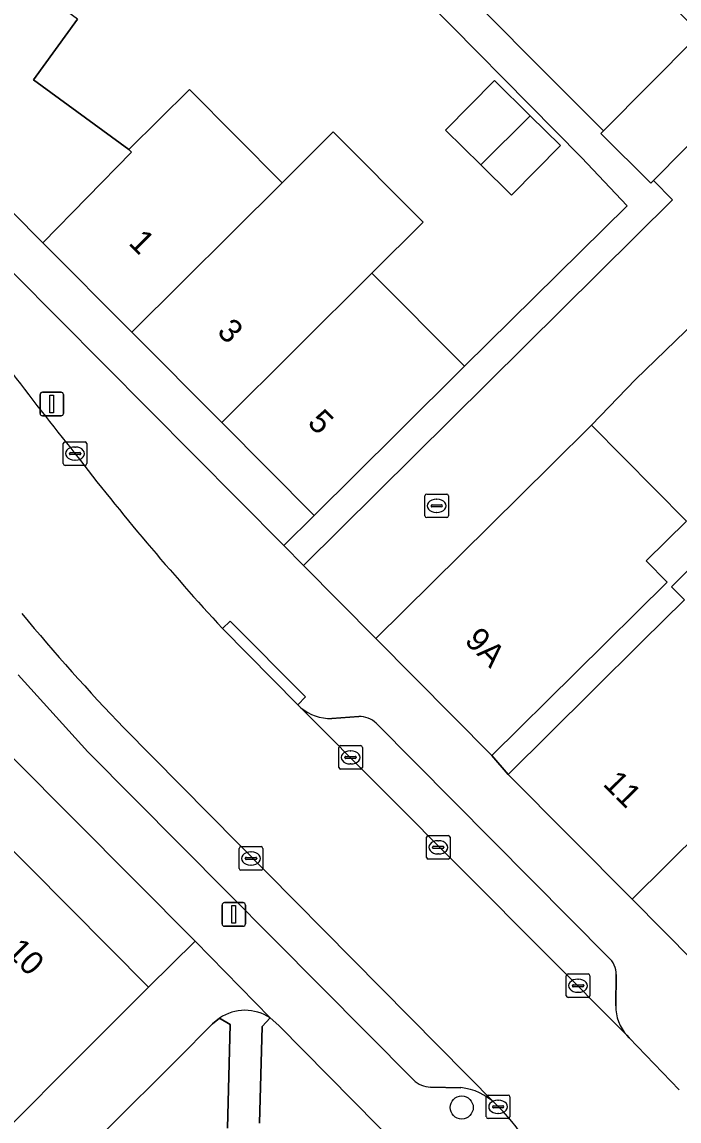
# Model space of a CAD drawing. Extents: x 160102 to 160934, y 382045 to 382923.
# Drawn here: x 160616.88 to 160644.79, y 382664.84 to 382711.53 of the extents above; entities that cross this region are included whole.
import ezdxf

# ---------------------------------------------------------------- set-up
doc = ezdxf.new("R2010")
doc.units = 0
for name, color, linetype in [('IMGEO_Boom', 7, 'Continuous'), ('IMGEO_Erf', 7, 'Continuous'), ('IMGEO_Groenvoorziening', 7, 'Continuous'), ('IMGEO_Kolk', 7, 'Continuous'), ('IMGEO_Lichtmast', 7, 'Continuous'), ('IMGEO_Muur', 7, 'Continuous'), ('IMGEO_Pand', 7, 'Continuous'), ('IMGEO_Pand_nummerreeks', 7, 'Continuous'), ('IMGEO_Parkeervlak_open', 7, 'Continuous'), ('IMGEO_Rijbaan_lokaal_open', 7, 'Continuous'), ('IMGEO_Rioolput', 7, 'Continuous'), ('IMGEO_Voetpad_open', 7, 'Continuous')]:
    doc.layers.add(name, color=color, linetype=linetype)

msp = doc.modelspace()

# ---------------------------------------------------------------- linework, layer by layer
at = {"layer": 'IMGEO_Boom'}
msp.add_circle((160635.558, 382665.411), 0.489, dxfattribs=at)
at = {"layer": 'IMGEO_Erf'}
for points in [[(160619.24, 382711.648), (160617.366, 382709.062), (160621.42, 382706.112), (160623.987, 382708.654), (160627.924, 382704.696), (160630.097, 382706.858), (160633.92, 382703.017), (160631.746, 382700.854), (160635.675, 382696.904), (160642.582, 382703.713), (160640.642, 382705.768), (160632.926, 382713.601)], [(160648.037, 382701.262), (160642.942, 382696.34), (160641.065, 382694.399), (160645.101, 382690.323), (160643.39, 382688.629), (160644.281, 382687.729), (160640.394, 382683.88), (160636.84, 382680.362), (160637.538, 382679.564), (160641.091, 382683.083), (160643.229, 382685.208), (160645.02, 382686.982), (160644.476, 382687.532), (160645.955, 382688.998)]]:
    msp.add_lwpolyline(points, dxfattribs=at)
for points in [[(160637.672, 382704.169), (160636.367, 382705.452), (160634.868, 382706.925), (160636.945, 382709.038), (160638.467, 382707.541), (160639.749, 382706.282)], [(160621.545, 382698.349), (160617.769, 382702.147), (160611.201, 382708.753), (160614.606, 382702.76), (160627.997, 382689.28), (160629.292, 382690.557), (160625.366, 382694.506)], [(160595.859, 382700.998), (160562.139, 382685.451), (160562.614, 382684.429), (160571.335, 382688.459), (160580.055, 382692.488), (160588.775, 382696.517), (160592.316, 382698.153), (160594.026, 382694.335), (160598.276, 382696.305), (160604.81, 382689.741), (160608.586, 382685.948), (160612.397, 382682.119), (160616.208, 382678.291), (160615.36, 382677.448), (160615.508, 382677.299), (160622.246, 382670.519), (160624.229, 382672.472)]]:
    msp.add_lwpolyline(points, close=True, dxfattribs=at)
at = {"layer": 'IMGEO_Groenvoorziening'}
for points in [[(160625.602, 382664.538), (160625.728, 382668.939), (160625.269, 382669.211), (160624.964, 382668.959), (160623.48, 382667.47), (160620.462, 382664.462), (160623.087, 382661.862)], [(160630.916, 382660.948), (160635.461, 382659.912), (160636.199, 382660.37), (160627.794, 382668.892), (160627.418, 382669.217), (160627.081, 382668.85), (160626.97, 382664.751)]]:
    msp.add_lwpolyline(points, dxfattribs=at)
at = {"layer": 'IMGEO_Kolk'}
for p, q in [((160618.631, 382692.763), (160618.631, 382693.615)), ((160618.706, 382693.689), (160619.558, 382693.689)), ((160619.119, 382693.469), (160619.144, 382693.469)), ((160619.632, 382693.615), (160619.632, 382692.763)), ((160618.89, 382693.183), (160618.89, 382693.195)), ((160619.328, 382693.146), (160618.93, 382693.146)), ((160618.933, 382693.232), (160619.331, 382693.232)), ((160619.374, 382693.195), (160619.374, 382693.183)), ((160619.558, 382692.689), (160618.706, 382692.689)), ((160619.142, 382692.909), (160619.117, 382692.909)), ((160633.994, 382690.545), (160633.994, 382691.397)), ((160634.069, 382691.471), (160634.921, 382691.471)), ((160634.482, 382691.251), (160634.507, 382691.251)), ((160634.995, 382691.397), (160634.995, 382690.545)), ((160634.253, 382690.965), (160634.253, 382690.977)), ((160634.691, 382690.928), (160634.293, 382690.928)), ((160634.296, 382691.014), (160634.694, 382691.014)), ((160634.505, 382690.691), (160634.48, 382690.691)), ((160634.737, 382690.977), (160634.737, 382690.965)), ((160634.921, 382690.471), (160634.069, 382690.471)), ((160630.337, 382679.858), (160630.337, 382680.71)), ((160630.412, 382680.784), (160631.264, 382680.784)), ((160630.825, 382680.564), (160630.85, 382680.564)), ((160631.338, 382680.71), (160631.338, 382679.858)), ((160630.596, 382680.278), (160630.596, 382680.29)), ((160631.034, 382680.241), (160630.636, 382680.241)), ((160630.639, 382680.327), (160631.037, 382680.327)), ((160630.848, 382680.004), (160630.823, 382680.004)), ((160631.08, 382680.29), (160631.08, 382680.278)), ((160631.264, 382679.784), (160630.412, 382679.784)), ((160626.106, 382675.566), (160626.106, 382676.418)), ((160626.181, 382676.492), (160627.033, 382676.492)), ((160626.594, 382676.272), (160626.619, 382676.272)), ((160627.107, 382676.418), (160627.107, 382675.566)), ((160626.365, 382675.986), (160626.365, 382675.998)), ((160626.803, 382675.949), (160626.405, 382675.949)), ((160626.408, 382676.035), (160626.806, 382676.035)), ((160626.617, 382675.712), (160626.592, 382675.712)), ((160626.849, 382675.998), (160626.849, 382675.986)), ((160627.033, 382675.492), (160626.181, 382675.492)), ((160640, 382670.159), (160640, 382671.011)), ((160640.075, 382671.085), (160640.927, 382671.085)), ((160641.001, 382671.011), (160641.001, 382670.159)), ((160640.259, 382670.579), (160640.259, 382670.591)), ((160640.302, 382670.628), (160640.7, 382670.628)), ((160640.488, 382670.865), (160640.513, 382670.865)), ((160640.743, 382670.591), (160640.743, 382670.579)), ((160640.927, 382670.085), (160640.075, 382670.085)), ((160640.697, 382670.542), (160640.299, 382670.542)), ((160640.511, 382670.305), (160640.486, 382670.305)), ((160636.678, 382665.94), (160637.53, 382665.94)), ((160636.603, 382665.014), (160636.603, 382665.866)), ((160636.862, 382665.434), (160636.862, 382665.446)), ((160636.905, 382665.483), (160637.303, 382665.483)), ((160637.091, 382665.72), (160637.116, 382665.72)), ((160637.346, 382665.446), (160637.346, 382665.434)), ((160637.604, 382665.866), (160637.604, 382665.014)), ((160637.53, 382664.94), (160636.678, 382664.94)), ((160637.3, 382665.397), (160636.902, 382665.397)), ((160637.114, 382665.16), (160637.089, 382665.16))]:
    msp.add_line(p, q, dxfattribs=at)
for points in [[(160618.631, 382692.763), (160618.631, 382693.615)], [(160618.706, 382693.689), (160619.558, 382693.689)], [(160619.632, 382693.615), (160619.632, 382692.763)], [(160619.558, 382692.689), (160618.706, 382692.689)], [(160633.994, 382690.545), (160633.994, 382691.397)], [(160634.069, 382691.471), (160634.921, 382691.471)], [(160634.995, 382691.397), (160634.995, 382690.545)], [(160634.921, 382690.471), (160634.069, 382690.471)], [(160630.337, 382679.858), (160630.337, 382680.71)], [(160630.412, 382680.784), (160631.264, 382680.784)], [(160631.338, 382680.71), (160631.338, 382679.858)], [(160631.264, 382679.784), (160630.412, 382679.784)], [(160626.106, 382675.566), (160626.106, 382676.418)], [(160626.181, 382676.492), (160627.033, 382676.492)], [(160627.107, 382676.418), (160627.107, 382675.566)], [(160627.033, 382675.492), (160626.181, 382675.492)], [(160640, 382670.159), (160640, 382671.011)], [(160640.075, 382671.085), (160640.927, 382671.085)], [(160641.001, 382671.011), (160641.001, 382670.159)], [(160640.927, 382670.085), (160640.075, 382670.085)], [(160636.678, 382665.94), (160637.53, 382665.94)], [(160636.603, 382665.014), (160636.603, 382665.866)], [(160637.604, 382665.866), (160637.604, 382665.014)], [(160637.53, 382664.94), (160636.678, 382664.94)]]:
    msp.add_lwpolyline(points, dxfattribs=at)
for centre, radius, start, end in [((160618.708, 382693.613), 0.0765, 91.552, 178.448), ((160618.708, 382693.613), 0.0765, 91.552, 178.448), ((160619.556, 382693.613), 0.0765, 1.552, 88.448), ((160619.556, 382693.613), 0.0765, 1.552, 88.448), ((160618.93, 382693.192), 0.0403, 85.8775, 175.7526), ((160618.927, 382693.182), 0.0366, 178.938, 274.7102), ((160619.331, 382693.189), 0.043, 264.8664, 352.4533), ((160619.335, 382693.194), 0.0386, 1.7309, 96.639), ((160618.708, 382692.765), 0.0765, 181.552, 268.448), ((160618.708, 382692.765), 0.0765, 181.552, 268.448), ((160619.556, 382692.765), 0.0765, 271.552, 358.448), ((160619.556, 382692.765), 0.0765, 271.552, 358.448), ((160634.071, 382691.395), 0.0765, 91.552, 178.448), ((160634.071, 382691.395), 0.0765, 91.552, 178.448), ((160634.919, 382691.395), 0.0765, 1.552, 88.448), ((160634.919, 382691.395), 0.0765, 1.552, 88.448), ((160634.293, 382690.974), 0.0403, 85.8775, 175.7526), ((160634.29, 382690.964), 0.0366, 178.938, 274.7102), ((160634.694, 382690.971), 0.043, 264.8664, 352.4533), ((160634.698, 382690.976), 0.0386, 1.7309, 96.639), ((160634.071, 382690.547), 0.0765, 181.552, 268.448), ((160634.071, 382690.547), 0.0765, 181.552, 268.448), ((160634.919, 382690.547), 0.0765, 271.552, 358.448), ((160634.919, 382690.547), 0.0765, 271.552, 358.448), ((160630.414, 382680.708), 0.0765, 91.552, 178.448), ((160630.414, 382680.708), 0.0765, 91.552, 178.448), ((160631.262, 382680.708), 0.0765, 1.552, 88.448), ((160631.262, 382680.708), 0.0765, 1.552, 88.448), ((160630.636, 382680.287), 0.0403, 85.8775, 175.7526), ((160630.633, 382680.277), 0.0366, 178.938, 274.7102), ((160631.037, 382680.284), 0.043, 264.8664, 352.4533), ((160631.041, 382680.289), 0.0386, 1.7309, 96.639), ((160630.414, 382679.86), 0.0765, 181.552, 268.448), ((160630.414, 382679.86), 0.0765, 181.552, 268.448), ((160631.262, 382679.86), 0.0765, 271.552, 358.448), ((160631.262, 382679.86), 0.0765, 271.552, 358.448), ((160626.183, 382676.416), 0.0765, 91.552, 178.448), ((160626.183, 382676.416), 0.0765, 91.552, 178.448), ((160627.031, 382676.416), 0.0765, 1.552, 88.448), ((160627.031, 382676.416), 0.0765, 1.552, 88.448), ((160626.405, 382675.995), 0.0403, 85.8775, 175.7526), ((160626.402, 382675.985), 0.0366, 178.938, 274.7102), ((160626.806, 382675.992), 0.043, 264.8664, 352.4533), ((160626.81, 382675.997), 0.0386, 1.7309, 96.639), ((160626.183, 382675.568), 0.0765, 181.552, 268.448), ((160626.183, 382675.568), 0.0765, 181.552, 268.448), ((160627.031, 382675.568), 0.0765, 271.552, 358.448), ((160627.031, 382675.568), 0.0765, 271.552, 358.448), ((160640.077, 382671.009), 0.0765, 91.552, 178.448), ((160640.077, 382671.009), 0.0765, 91.552, 178.448), ((160640.925, 382671.009), 0.0765, 1.552, 88.448), ((160640.925, 382671.009), 0.0765, 1.552, 88.448), ((160640.299, 382670.588), 0.0403, 85.8775, 175.7526), ((160640.296, 382670.578), 0.0366, 178.938, 274.7102), ((160640.7, 382670.585), 0.043, 264.8664, 352.4533), ((160640.704, 382670.59), 0.0386, 1.7309, 96.639), ((160640.077, 382670.161), 0.0765, 181.552, 268.448), ((160640.077, 382670.161), 0.0765, 181.552, 268.448), ((160640.925, 382670.161), 0.0765, 271.552, 358.448), ((160640.925, 382670.161), 0.0765, 271.552, 358.448), ((160636.68, 382665.864), 0.0765, 91.552, 178.448), ((160636.68, 382665.864), 0.0765, 91.552, 178.448), ((160637.528, 382665.864), 0.0765, 1.552, 88.448), ((160637.528, 382665.864), 0.0765, 1.552, 88.448), ((160636.902, 382665.443), 0.0403, 85.8775, 175.7526), ((160636.899, 382665.433), 0.0366, 178.938, 274.7102), ((160637.303, 382665.44), 0.043, 264.8664, 352.4533), ((160637.307, 382665.445), 0.0386, 1.7309, 96.639), ((160636.68, 382665.016), 0.0765, 181.552, 268.448), ((160636.68, 382665.016), 0.0765, 181.552, 268.448), ((160637.528, 382665.016), 0.0765, 271.552, 358.448), ((160637.528, 382665.016), 0.0765, 271.552, 358.448)]:
    msp.add_arc(centre, radius, start, end, dxfattribs=at)
for centre, major_axis, ratio, start_param, end_param in [((160619.118, 382693.189), (-0.387, 0.002), 0.722429, 4.712389, 7.853982), ((160619.143, 382693.189), (-0.39, 0.002), 0.717154, 1.570796, 4.712389), ((160634.481, 382690.971), (-0.387, 0.002), 0.722429, 4.712389, 7.853982), ((160634.506, 382690.971), (-0.39, 0.002), 0.717154, 1.570796, 4.712389), ((160630.824, 382680.284), (-0.387, 0.002), 0.722429, 4.712389, 7.853982), ((160630.849, 382680.284), (-0.39, 0.002), 0.717154, 1.570796, 4.712389), ((160626.593, 382675.992), (-0.387, 0.002), 0.722429, 4.712389, 7.853982), ((160626.618, 382675.992), (-0.39, 0.002), 0.717154, 1.570796, 4.712389), ((160640.487, 382670.585), (-0.387, 0.002), 0.722429, 4.712389, 7.853982), ((160640.512, 382670.585), (-0.39, 0.002), 0.717154, 1.570796, 4.712389), ((160637.09, 382665.44), (-0.387, 0.002), 0.722429, 4.712389, 7.853982), ((160637.115, 382665.44), (-0.39, 0.002), 0.717154, 1.570796, 4.712389)]:
    msp.add_ellipse(centre, major_axis=major_axis, ratio=ratio, start_param=start_param, end_param=end_param, dxfattribs=at)
at = {"layer": 'IMGEO_Lichtmast'}
for p, q in [((160617.745, 382695.795), (160618.535, 382695.795)), ((160618.535, 382695.795), (160617.745, 382695.795)), ((160617.645, 382694.895), (160617.645, 382695.695)), ((160617.645, 382695.695), (160617.645, 382694.895)), ((160618.635, 382695.695), (160618.635, 382694.895)), ((160618.635, 382694.895), (160618.635, 382695.695)), ((160618.535, 382694.795), (160617.745, 382694.795)), ((160617.745, 382694.795), (160618.535, 382694.795)), ((160625.378, 382673.213), (160625.378, 382674.013)), ((160625.378, 382674.013), (160625.378, 382673.213)), ((160625.478, 382674.113), (160626.268, 382674.113)), ((160626.268, 382674.113), (160625.478, 382674.113)), ((160626.368, 382674.013), (160626.368, 382673.213)), ((160626.368, 382673.213), (160626.368, 382674.013)), ((160626.268, 382673.113), (160625.478, 382673.113)), ((160625.478, 382673.113), (160626.268, 382673.113))]:
    msp.add_line(p, q, dxfattribs=at)
for points in [[(160618.065, 382695.67), (160618.215, 382695.67), (160618.215, 382694.92), (160618.065, 382694.92), (160618.065, 382695.67)], [(160625.798, 382673.988), (160625.948, 382673.988), (160625.948, 382673.238), (160625.798, 382673.238), (160625.798, 382673.988)]]:
    msp.add_lwpolyline(points, dxfattribs=at)
for centre, start, end in [((160617.745, 382695.695), 90, 180), ((160617.745, 382695.695), 90, 180), ((160618.535, 382695.695), 0, 90), ((160618.535, 382695.695), 360, 90), ((160617.745, 382694.895), 180, 270), ((160617.745, 382694.895), 180, 270), ((160618.535, 382694.895), 270, 0), ((160618.535, 382694.895), 270, 0), ((160625.478, 382674.013), 90, 180), ((160625.478, 382674.013), 90, 180), ((160626.268, 382674.013), 0, 90), ((160626.268, 382674.013), 360, 90), ((160625.478, 382673.213), 180, 270), ((160625.478, 382673.213), 180, 270), ((160626.268, 382673.213), 270, 0), ((160626.268, 382673.213), 270, 0)]:
    msp.add_arc(centre, 0.1, start, end, dxfattribs=at)
at = {"layer": 'IMGEO_Muur'}
msp.add_lwpolyline([(160635.675, 382696.904), (160642.582, 382703.713), (160640.642, 382705.768)], dxfattribs=at)
at = {"layer": 'IMGEO_Pand'}
for points in [[(160619.24, 382711.648), (160611.962, 382716.987), (160610.561, 382715.057), (160610.577, 382715.045), (160614.002, 382712.583), (160612.557, 382710.607), (160611.201, 382708.753), (160617.769, 382702.147), (160621.532, 382705.996), (160621.42, 382706.112), (160617.366, 382709.062)], [(160647.604, 382708.724), (160645.482, 382710.827), (160641.587, 382706.897), (160641.473, 382706.782), (160643.595, 382704.679), (160643.71, 382704.795)], [(160638.467, 382707.541), (160636.945, 382709.038), (160634.868, 382706.925), (160636.367, 382705.452)], [(160621.545, 382698.349), (160627.924, 382704.696), (160623.987, 382708.654), (160621.42, 382706.112), (160621.532, 382705.996), (160617.769, 382702.147)], [(160638.467, 382707.541), (160636.367, 382705.452), (160637.672, 382704.169), (160639.749, 382706.282)], [(160631.746, 382700.854), (160633.92, 382703.017), (160630.097, 382706.858), (160627.924, 382704.696), (160621.545, 382698.349), (160625.366, 382694.506)], [(160631.746, 382700.854), (160625.366, 382694.506), (160629.292, 382690.557), (160632.843, 382694.087), (160635.675, 382696.904)], [(160644.281, 382687.729), (160643.39, 382688.629), (160645.101, 382690.323), (160641.065, 382694.399), (160639.354, 382692.705), (160635.505, 382688.894), (160631.913, 382685.338), (160636.84, 382680.362), (160640.394, 382683.88)], [(160650.485, 382681.872), (160649.423, 382682.944), (160650.699, 382684.208), (160645.955, 382688.998), (160644.476, 382687.532), (160645.02, 382686.982), (160643.229, 382685.208), (160641.091, 382683.083), (160637.538, 382679.564), (160642.792, 382674.258), (160650.219, 382681.61)], [(160653.743, 382674.589), (160655.473, 382676.301), (160655.511, 382678.56), (160652.667, 382681.435), (160652.13, 382680.904), (160650.831, 382682.216), (160650.485, 382681.872), (160650.219, 382681.61), (160642.792, 382674.258), (160648.047, 382668.949), (160651.6, 382672.468)], [(160622.246, 382670.519), (160615.508, 382677.299), (160615.36, 382677.448), (160609.83, 382671.951), (160615.028, 382666.729), (160611.539, 382663.245), (160613.22, 382661.494)]]:
    msp.add_lwpolyline(points, close=True, dxfattribs=at)
at = {"layer": 'IMGEO_Parkeervlak_open'}
msp.add_lwpolyline([(160637.905, 382718.789), (160637.613, 382718.502), (160633.828, 382714.749), (160633.796, 382714.718), (160633.908, 382714.604), (160641.587, 382706.897), (160645.482, 382710.827), (160645.687, 382711.033)], close=True, dxfattribs=at)
for points in [[(160616.712, 382683.798), (160619.68, 382680.524), (160633.509, 382666.581)], [(160628.727, 382682.396), (160642.575, 382668.477)], [(160631.184, 382682.015), (160630.035, 382681.936)], [(160636.991, 382665.562), (160621.209, 382681.538)], [(160641.796, 382671.789), (160631.926, 382681.734)], [(160642.108, 382669.73), (160642.118, 382671.059)], [(160634.238, 382666.275), (160635.52, 382666.253)]]:
    msp.add_lwpolyline(points, dxfattribs=at)
for centre, radius, start, end in [((160681.959, 382740.126), 84.399, 219.54485, 223.96214), ((160629.976, 382683.857), 1.922, 229.4856, 271.7627), ((160631.229, 382681.013), 1.003, 45.953, 92.563), ((160641.176, 382671.08), 0.942, 358.7477, 48.8564), ((160643.883, 382669.678), 1.776, 178.3227, 222.5587), ((160634.283, 382667.403), 1.129, 226.7251, 267.7342), ((160635.271, 382663.812), 2.454, 45.4982, 84.1784)]:
    msp.add_arc(centre, radius, start, end, dxfattribs=at)
at = {"layer": 'IMGEO_Rijbaan_lokaal_open'}
msp.add_lwpolyline([(160640.63, 382724.603), (160636.593, 382720.27), (160637.984, 382718.867), (160637.905, 382718.789), (160645.687, 382711.033), (160647.803, 382708.925), (160647.604, 382708.724), (160643.71, 382704.795), (160644.512, 382703.973), (160628.84, 382688.432), (160631.913, 382685.338), (160635.505, 382688.894), (160639.354, 382692.705), (160641.065, 382694.399), (160642.942, 382696.34), (160648.037, 382701.262), (160647.383, 382701.966), (160655.365, 382709.82)], close=True, dxfattribs=at)
for points in [[(160644.789, 382666.163), (160642.677, 382668.375), (160642.575, 382668.477), (160628.727, 382682.396), (160628.602, 382682.518), (160625.395, 382685.761)], [(160621.209, 382681.538), (160636.991, 382665.562), (160637.103, 382665.448)]]:
    msp.add_lwpolyline(points, dxfattribs=at)
for centre, radius, start, end in [((160728.679, 382781.429), 140.667, 215.08052, 218.85), ((160704.293, 382758.656), 107.418, 217.54918, 222.73522), ((160681.959, 382740.126), 84.399, 219.54485, 223.96214), ((160632.95, 382660.969), 6.108, 323.4229, 47.1606)]:
    msp.add_arc(centre, radius, start, end, dxfattribs=at)
at = {"layer": 'IMGEO_Rioolput'}
for p, q in [((160634.06, 382676.037), (160634.06, 382676.889)), ((160634.135, 382676.963), (160634.987, 382676.963)), ((160634.548, 382676.743), (160634.573, 382676.743)), ((160635.061, 382676.889), (160635.061, 382676.037)), ((160634.319, 382676.457), (160634.319, 382676.469)), ((160634.757, 382676.42), (160634.359, 382676.42)), ((160634.362, 382676.506), (160634.76, 382676.506)), ((160634.571, 382676.183), (160634.546, 382676.183)), ((160634.803, 382676.469), (160634.803, 382676.457)), ((160634.987, 382675.963), (160634.135, 382675.963))]:
    msp.add_line(p, q, dxfattribs=at)
for points in [[(160634.06, 382676.037), (160634.06, 382676.889)], [(160634.135, 382676.963), (160634.987, 382676.963)], [(160635.061, 382676.889), (160635.061, 382676.037)], [(160634.987, 382675.963), (160634.135, 382675.963)]]:
    msp.add_lwpolyline(points, dxfattribs=at)
for centre, radius, start, end in [((160634.137, 382676.887), 0.0765, 91.552, 178.448), ((160634.137, 382676.887), 0.0765, 91.552, 178.448), ((160634.985, 382676.887), 0.0765, 1.552, 88.448), ((160634.985, 382676.887), 0.0765, 1.552, 88.448), ((160634.359, 382676.466), 0.0403, 85.8775, 175.7526), ((160634.356, 382676.456), 0.0366, 178.938, 274.7102), ((160634.76, 382676.463), 0.043, 264.8664, 352.4533), ((160634.764, 382676.468), 0.0386, 1.7309, 96.639), ((160634.137, 382676.039), 0.0765, 181.552, 268.448), ((160634.137, 382676.039), 0.0765, 181.552, 268.448), ((160634.985, 382676.039), 0.0765, 271.552, 358.448), ((160634.985, 382676.039), 0.0765, 271.552, 358.448)]:
    msp.add_arc(centre, radius, start, end, dxfattribs=at)
for centre, major_axis, ratio, start_param, end_param in [((160634.547, 382676.463), (-0.387, 0.002), 0.722429, 4.712389, 7.853982), ((160634.572, 382676.463), (-0.39, 0.002), 0.717154, 1.570796, 4.712389)]:
    msp.add_ellipse(centre, major_axis=major_axis, ratio=ratio, start_param=start_param, end_param=end_param, dxfattribs=at)
at = {"layer": 'IMGEO_Voetpad_open'}
for points in [[(160633.908, 382714.604), (160632.926, 382713.601), (160640.642, 382705.768), (160642.582, 382703.713), (160635.675, 382696.904), (160632.843, 382694.087), (160629.292, 382690.557), (160627.997, 382689.28), (160628.84, 382688.432), (160644.512, 382703.973), (160643.71, 382704.795), (160643.595, 382704.679), (160641.473, 382706.782), (160641.587, 382706.897)], [(160625.395, 382685.761), (160628.602, 382682.518), (160628.915, 382682.861), (160625.716, 382686.067)]]:
    msp.add_lwpolyline(points, close=True, dxfattribs=at)
for points in [[(160642.792, 382674.258), (160637.538, 382679.564), (160636.84, 382680.362), (160631.913, 382685.338), (160628.84, 382688.432), (160627.997, 382689.28), (160614.606, 382702.76), (160611.201, 382708.753), (160609.972, 382710.65), (160608.819, 382712.639), (160606.999, 382711.598), (160607.756, 382710.276), (160610.912, 382704.843)], [(160605.797, 382701.746), (160603.567, 382705.57), (160601.94, 382708.37), (160600.951, 382710.103), (160600.445, 382709.881), (160603.609, 382704.491), (160597.862, 382701.86), (160595.859, 382700.998), (160624.229, 382672.472), (160627.418, 382669.217), (160627.794, 382668.892), (160636.199, 382660.37), (160636.77, 382659.791), (160637.855, 382657.329)], [(160625.395, 382685.761), (160625.716, 382686.067), (160628.915, 382682.861), (160628.602, 382682.518), (160628.727, 382682.396)], [(160633.509, 382666.581), (160619.68, 382680.524), (160616.712, 382683.798)], [(160630.035, 382681.936), (160631.184, 382682.015)], [(160631.926, 382681.734), (160641.796, 382671.789)], [(160653.827, 382663.146), (160648.883, 382668.139), (160648.047, 382668.949), (160642.792, 382674.258)], [(160627.418, 382669.217), (160624.229, 382672.472), (160622.246, 382670.519), (160613.22, 382661.494), (160609.262, 382657.537), (160605.445, 382653.722), (160601.487, 382649.764), (160596.868, 382645.21), (160594.618, 382645.343), (160589.039, 382645.691), (160583.643, 382646.027), (160578.247, 382646.363), (160572.688, 382646.71), (160572.517, 382643.697), (160594.94, 382642.316), (160595.895, 382642.255), (160598.055, 382642.116), (160599.434, 382643.506), (160606.589, 382650.637), (160609.529, 382653.566), (160612.504, 382656.531)], [(160642.118, 382671.059), (160642.108, 382669.73)], [(160612.504, 382656.531), (160620.462, 382664.462), (160623.48, 382667.47), (160624.964, 382668.959), (160625.269, 382669.211)], [(160625.269, 382669.211), (160625.728, 382668.939), (160625.602, 382664.538)], [(160626.97, 382664.751), (160627.081, 382668.85), (160627.418, 382669.217)], [(160642.575, 382668.477), (160642.677, 382668.375), (160644.789, 382666.163)], [(160635.52, 382666.253), (160634.238, 382666.275)], [(160637.103, 382665.448), (160636.991, 382665.562)]]:
    msp.add_lwpolyline(points, dxfattribs=at)
for centre, radius, start, end in [((160728.679, 382781.429), 140.667, 215.08052, 218.85), ((160704.293, 382758.656), 107.418, 217.54918, 222.73522), ((160629.976, 382683.857), 1.922, 229.4856, 271.7627), ((160631.229, 382681.013), 1.003, 45.953, 92.563), ((160641.176, 382671.08), 0.942, 358.7477, 48.8564), ((160643.883, 382669.678), 1.776, 178.3227, 222.5587), ((160626.348, 382667.6), 1.939, 56.5025, 123.8175), ((160626.348, 382667.6), 1.939, 56.5025, 123.8175), ((160634.283, 382667.403), 1.129, 226.7251, 267.7342), ((160635.271, 382663.812), 2.454, 45.4982, 84.1784), ((160632.95, 382660.969), 6.108, 323.4229, 47.1606)]:
    msp.add_arc(centre, radius, start, end, dxfattribs=at)

# ---------------------------------------------------------------- texts
at = {"layer": 'IMGEO_Pand_nummerreeks'}
for s, rotation, p in [('1', 314.8339, (160621.362, 382702.106)), ('3', 314.8337, (160625.123, 382698.324)), ('5', 314.8339, (160628.964, 382694.46)), ('9A', 314.278, (160635.638, 382685.205)), ('11', 314.7134, (160641.518, 382679.124)), ('8-10', 314.8853, (160615.311, 382672.839))]:
    msp.add_text(s, height=1, rotation=rotation, dxfattribs=at).set_placement(p)

doc.saveas('drawing.dxf')
